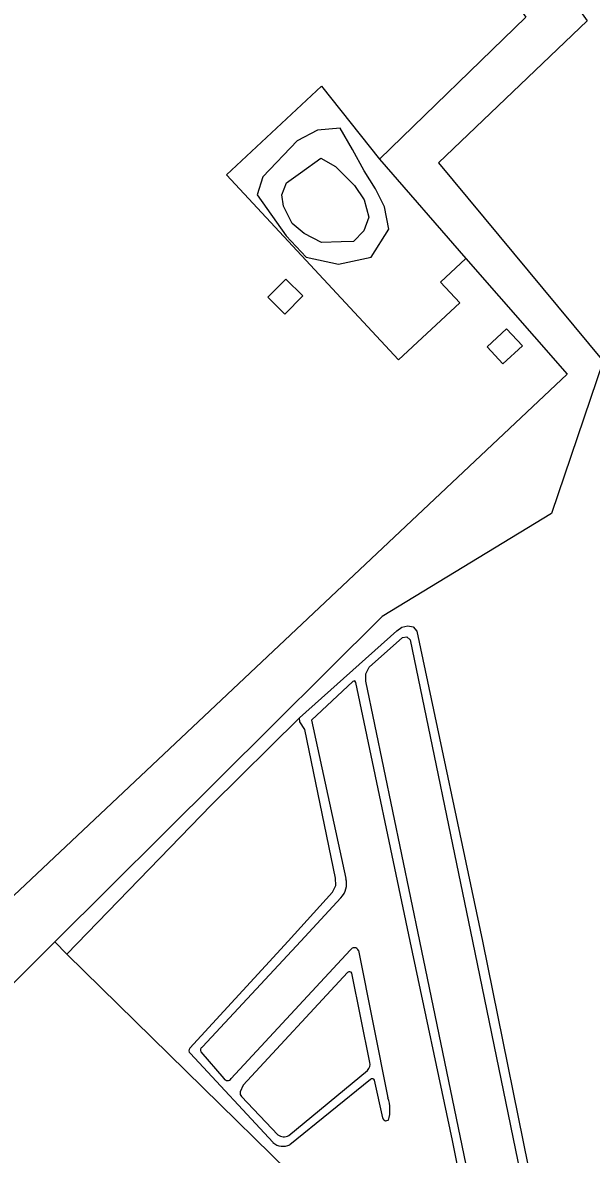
# Model space of a CAD drawing. Extents: x 160203 to 161526, y 379529 to 381797.
# Drawn here: x 160779.2 to 160864.4, y 379968.1 to 380137.4 of the extents above; entities that cross this region are included whole.
import ezdxf

# ---------------------------------------------------------------- set-up
doc = ezdxf.new("R2010")
doc.units = 0
for name, color, linetype in [('IMGEO_Grasland_overig', 7, 'Continuous'), ('IMGEO_Loofbos', 7, 'Continuous'), ('IMGEO_Meer_plas_ven_vijver', 7, 'Continuous'), ('IMGEO_Pand', 7, 'Continuous')]:
    doc.layers.add(name, color=color, linetype=linetype)

msp = doc.modelspace()

# ---------------------------------------------------------------- linework, layer by layer
at = {"layer": 'IMGEO_Grasland_overig'}
for points in [[(160845.58, 380102.16), (160841.76, 380098.61), (160844.66, 380095.5), (160835.49, 380086.97), (160809.73, 380114.66), (160823.97, 380127.91), (160832.63, 380116.99)], [(160826.77, 380121.65), (160823.37, 380121.33), (160820.33, 380119.77), (160815.17, 380114.37), (160814.35, 380111.66), (160818.7, 380105.54), (160821.67, 380102.32), (160826.52, 380101.31), (160831.38, 380102.34), (160834.02, 380106.54), (160833.4, 380109.89), (160832.06, 380112.58), (160830.33, 380115.27), (160828.63, 380118.46), (160826.77, 380121.65)]]:
    msp.add_lwpolyline(points, dxfattribs=at)
at = {"layer": 'IMGEO_Loofbos'}
for points in [[(160837.12, 380213.92), (160843.56, 380205.99), (160824.82, 380192.13), (160863.75, 380137.72), (160841.47, 380116.47), (160866.14, 380086.8), (160858.4, 380063.96), (160833.05, 380048.57), (160784.05, 379999.87)], [(160830.75, 380209.3), (160832.09, 380207.45), (160814.33, 380194.34), (160818.94, 380187.92), (160854.55, 380138.28), (160832.63, 380116.99)], [(160845.58, 380102.16), (160860.73, 380084.81), (160774.42, 380003.59), (160770.61, 380000), (160767.08, 379996.67), (160749.5, 379998.8), (160748.36, 380000), (160664.58, 380088.51), (160663.53, 380089.62), (160661.16, 380092.12), (160607.13, 380166.37), (160633.69, 380185.7)], [(160784.05, 379999.87), (160780.95, 379996.79), (160761.01, 379976.98), (160659.2, 380084.56), (160617.93, 380140.45), (160601.91, 380162.6), (160594.24, 380173.22), (160593.42, 380174.38)], [(160832.63, 380116.99), (160845.58, 380102.16)], [(160820.68, 380033.38), (160835.26, 380046.43), (160836.01, 380046.95), (160836.89, 380047.16), (160837.71, 380047.01), (160838.24, 380046.36), (160848.08, 380000), (160856.38, 379958.87), (160861.01, 379934.97)], [(160847.89, 379955.45), (160838.69, 380000), (160830.59, 380038.88), (160830.59, 380039.99), (160831.11, 380040.96), (160836.11, 380045.4), (160836.76, 380045.5), (160837.25, 380045.07), (160846.57, 380000), (160855.08, 379958.54), (160860.37, 379930.21), (160861.19, 379926.92)], [(160846.45, 379955.76), (160843.58, 379970.15), (160837.26, 380000), (160829.1, 380038.68), (160828.95, 380038.93), (160828.67, 380038.85), (160822.48, 380033.04), (160827.6, 380009.33)], [(160785.84, 379998.02), (160807.44, 380020.35), (160820.68, 380033.38)], [(160804.24, 379983.94), (160818.96, 380000), (160825.63, 380007.33), (160826.13, 380008.31), (160826.08, 380009.41), (160821.47, 380031.66), (160820.74, 380032.78), (160820.68, 380033.38)], [(160826.87, 380006.47), (160820.86, 380000), (160806.14, 379984.14)], [(160785.84, 379998.02), (160784.05, 379999.87)], [(160839.37, 379945.54), (160785.84, 379998.02)], [(160810.45, 379979.4), (160828.28, 379998.65)], [(160829.5, 379998.59), (160833.9, 379976.54)], [(160827.88, 379995.29), (160812.26, 379978.4), (160811.81, 379977.42), (160811.79, 379977.05), (160811.98, 379976.72), (160817.44, 379971.01)], [(160831.22, 379981.83), (160828.52, 379995.18)], [(160816.71, 379969.82), (160804.31, 379983.22)], [(160805.9, 379983.4), (160809.33, 379979.41)], [(160819.06, 379970.89), (160830.87, 379980.64)], [(160831.31, 379979.27), (160819.25, 379969.51)], [(160834.01, 379973.19), (160833.56, 379973.02), (160833.28, 379973.21), (160833.13, 379973.52), (160831.91, 379979.18)]]:
    msp.add_lwpolyline(points, dxfattribs=at)
for centre, radius, start, end in [((160824.87, 380008.51), 2.85, 314.4851, 16.669), ((160828.87, 379998.3), 0.689, 25.1266, 149.8046), ((160828.15, 379994.97), 0.419, 29.5893, 131.2538), ((160804.6, 379983.61), 0.485, 137.1471, 234.0855), ((160806.38, 379983.65), 0.545, 115.8145, 206.8497), ((160829.96, 379981.56), 1.29, 314.6676, 12.3823), ((160809.9, 379979.82), 0.696, 215.6748, 322.9964), ((160831.58, 379979.02), 0.37, 26.6374, 136.8619), ((160828.4, 379974.69), 5.81, 345.0064, 18.4878), ((160818.35, 379972.21), 1.51, 233.1412, 298.3861), ((160818.22, 379971.68), 2.4, 230.8141, 295.2192)]:
    msp.add_arc(centre, radius, start, end, dxfattribs=at)
at = {"layer": 'IMGEO_Meer_plas_ven_vijver'}
msp.add_lwpolyline([(160823.87, 380117.16), (160826.07, 380115.92), (160827.22, 380114.78), (160828.92, 380113.07), (160830.35, 380110.91), (160831.03, 380108.34), (160830.3, 380106.27), (160828.78, 380104.67), (160826.9, 380104.62), (160823.96, 380104.52), (160821.38, 380105.9), (160819.59, 380107.37), (160818.26, 380109.99), (160818.03, 380111.65), (160818.75, 380113.45), (160820.83, 380114.96), (160823.87, 380117.16)], dxfattribs=at)
at = {"layer": 'IMGEO_Pand'}
for points in [[(160818.65, 380099.07), (160821.19, 380096.53), (160818.49, 380093.83), (160815.95, 380096.36), (160818.65, 380099.07)], [(160848.74, 380088.94), (160851.68, 380091.63), (160854.04, 380089.05), (160851.1, 380086.36), (160848.74, 380088.94)]]:
    msp.add_lwpolyline(points, dxfattribs=at)

doc.saveas('drawing.dxf')
